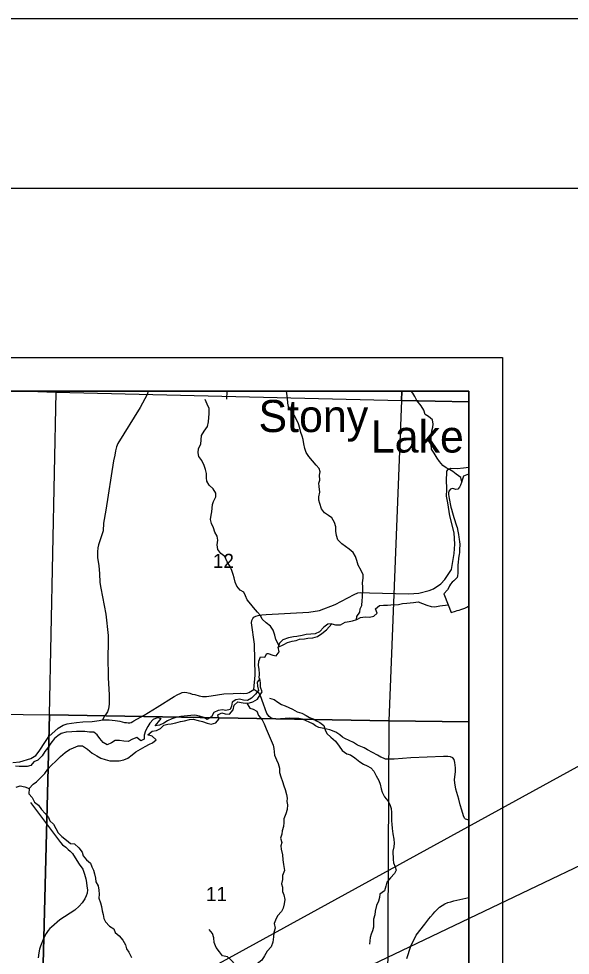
# Model space of a CAD drawing. Extents: x 0 to 34, y 0 to 22.
# Drawn here: x 7.571 to 9.2, y 19.235 to 22 of the extents above; entities that cross this region are included whole.
import ezdxf

# ---------------------------------------------------------------- set-up
doc = ezdxf.new("R2010")
doc.units = 0
for name, color, linetype in [('Default', 7, 'Continuous'), ('GM_X_Corporation', 7, 'Continuous'), ('GM_X_County_Road_Text', 7, 'Continuous'), ('GM_X_Interchange_Ramps', 7, 'Continuous'), ('GM_X_Interstate_Route', 7, 'Continuous'), ('GM_X_Major_Lake_Text', 7, 'Continuous'), ('GM_X_Minor_Lake', 7, 'Continuous'), ('GM_X_Township_Road_Text', 7, 'Continuous'), ('GM_X_Unincorporated_Location', 7, 'Continuous'), ('GM_X_US_Location', 7, 'Continuous'), ('SH_Border', 7, 'Continuous'), ('SH_Cut_Line', 7, 'Continuous'), ('SH_Data', 7, 'Continuous')]:
    doc.layers.add(name, color=color, linetype=linetype)

msp = doc.modelspace()

# ---------------------------------------------------------------- linework, layer by layer
at = {"layer": 'Default'}
for points in [[(7.6004, 20.9), (6.6727, 20.9), (6.6462, 19.9578), (7.6626, 19.9442), (7.6817, 20.8977)], [(7.6818, 20.9), (7.6004, 20.9), (7.6817, 20.8977)], [(8.7026, 20.9), (7.6818, 20.9), (7.6817, 20.8977), (8.7017, 20.8725)], [(8.9, 20.8689), (8.9, 20.9), (8.7026, 20.9), (8.7017, 20.8725)], [(8.9, 19.9241), (8.9, 20.8689), (8.7017, 20.8725), (8.6637, 19.9273)], [(8.9, 18.9055), (8.9, 19.9241), (8.6637, 19.9273), (8.659, 18.9119)]]:
    msp.add_lwpolyline(points, close=True, dxfattribs=at)
at = {"layer": 'GM_X_Corporation'}
for points in [[(7.819, 19.93), (7.8278, 19.9294), (7.8386, 19.9303), (7.8558, 19.9283), (7.8695, 19.9261), (7.8837, 19.9221), (7.8896, 19.9217), (7.8947, 19.9214), (7.8993, 19.9214), (7.9033, 19.9224), (7.9083, 19.9248), (7.9115, 19.9273), (7.9418, 19.944), (7.98, 19.9677), (8.0301, 19.9983), (8.0414, 20.0042), (8.0479, 20.008), (8.0542, 20.0104), (8.061, 20.0112), (8.0671, 20.0108), (8.0714, 20.01), (8.0768, 20.0087), (8.0838, 20.0059), (8.0911, 20.0043), (8.1042, 20.0008), (8.1139, 19.9992), (8.126, 19.9986), (8.1399, 20.0005), (8.1764, 20.0064), (8.2046, 20.008), (8.2256, 20.0083), (8.2363, 20.008), (8.2457, 20.0088), (8.251, 20.0109), (8.2649, 20.0192), (8.2691, 20.0614), (8.2675, 20.1534), (8.258, 20.2163), (8.2592, 20.2232), (8.2621, 20.2292), (8.2656, 20.2328), (8.2713, 20.2356), (8.2782, 20.2375), (8.2893, 20.2398), (8.3017, 20.2407), (8.428, 20.2482), (8.4588, 20.2531), (8.5055, 20.2707), (8.5611, 20.3004), (8.5721, 20.3045), (8.5808, 20.3057), (8.607, 20.3045), (8.7221, 20.3019), (8.7382, 20.3027), (8.7522, 20.3037), (8.7833, 20.312), (8.7954, 20.3167), (8.8179, 20.3316), (8.8297, 20.3443), (8.8485, 20.374), (8.8565, 20.4214), (8.8584, 20.4488), (8.857, 20.4821), (8.8442, 20.5326), (8.8385, 20.5704), (8.834, 20.5902), (8.8352, 20.6098), (8.8345, 20.6403), (8.8347, 20.6573), (8.8356, 20.6644), (8.8393, 20.6692), (8.8468, 20.6729), (8.8652, 20.6724), (8.8846, 20.6737), (8.9, 20.6759)], [(7.5541, 19.8037), (7.5744, 19.8063), (7.6074, 19.816), (7.6213, 19.8248), (7.6318, 19.8373), (7.6503, 19.8655), (7.6606, 19.8805), (7.6882, 19.9057), (7.7024, 19.9137), (7.714, 19.9177), (7.7272, 19.9203), (7.7418, 19.9223), (7.7606, 19.9242), (7.7884, 19.9249), (7.809, 19.9275), (7.819, 19.93)]]:
    msp.add_lwpolyline(points, dxfattribs=at)
at = {"layer": 'GM_X_Interchange_Ramps'}
msp.add_lwpolyline([(8.9, 17.8921), (8.9, 20.9), (6.6698, 20.9), (6.6438, 19.9593), (6.6304, 19.2166), (6.6258, 18.9603), (6.6079, 18.3189), (6.5943, 17.9356), (7.6027, 17.9156), (8.3297, 17.9059), (8.5492, 17.9006)], close=True, dxfattribs=at)
msp.add_lwpolyline([(8.7167, 19.2254), (8.7288, 19.2617), (8.7446, 19.2938), (8.7702, 19.3266), (8.7824, 19.3421), (8.7874, 19.348), (8.7952, 19.3574), (8.8002, 19.3631), (8.8065, 19.3703), (8.8134, 19.3764), (8.8209, 19.3819), (8.8291, 19.3865), (8.8384, 19.3902), (8.8466, 19.3929), (8.8563, 19.3956), (8.8912, 19.4037), (8.9, 19.405)], dxfattribs=at)
at = {"layer": 'GM_X_Interstate_Route'}
msp.add_line((8.1853, 20.9), (8.1843, 20.8768), dxfattribs=at)
for points in [[(7.9537, 20.9), (7.95, 20.8905), (7.9294, 20.8518), (7.8642, 20.7459), (7.8603, 20.736), (7.857, 20.7239), (7.8551, 20.7114), (7.8514, 20.6951), (7.8282, 20.5485), (7.8216, 20.5104), (7.8201, 20.4878), (7.8063, 20.4466), (7.8048, 20.4377), (7.8035, 20.4262), (7.8035, 20.4096), (7.8079, 20.3843), (7.8096, 20.3624), (7.8105, 20.3349), (7.8135, 20.3191), (7.8285, 20.2418), (7.835, 20.1789), (7.8355, 20.1535), (7.8341, 20.1188), (7.8352, 20.0541), (7.8379, 20.0034), (7.838, 19.9758), (7.8364, 19.9621), (7.8331, 19.9534), (7.8297, 19.9473), (7.8247, 19.9409), (7.819, 19.93)], [(8.9, 19.6341), (8.8942, 19.6351), (8.8902, 19.6364), (8.8874, 19.6394), (8.8846, 19.6462), (8.8797, 19.6627), (8.8741, 19.6792), (8.8709, 19.696), (8.8617, 19.7255), (8.8584, 19.7438), (8.8576, 19.7531), (8.8609, 19.7776), (8.8612, 19.788), (8.8589, 19.8038), (8.8573, 19.8132), (8.853, 19.8177), (8.8462, 19.8207), (8.8383, 19.8219), (8.8249, 19.8216), (8.7288, 19.8181), (8.6792, 19.814), (8.6545, 19.814), (8.6478, 19.8167), (8.6403, 19.8198), (8.6304, 19.8254), (8.6013, 19.8413), (8.591, 19.8469), (8.5713, 19.8555), (8.5595, 19.8628), (8.5338, 19.8744), (8.5276, 19.8791), (8.5191, 19.8858), (8.5078, 19.8935), (8.4901, 19.9007), (8.4721, 19.9047), (8.4577, 19.9075), (8.4475, 19.912), (8.44, 19.9177), (8.4093, 19.9317), (8.3978, 19.9336), (8.3848, 19.9342), (8.371, 19.9346), (8.3309, 19.932), (8.3223, 19.9333), (8.3154, 19.9362), (8.3104, 19.9402), (8.3038, 19.9488), (8.2935, 19.9763), (8.2848, 20.0012), (8.2807, 20.0075), (8.2745, 20.0134), (8.2649, 20.0192)], [(7.6065, 19.686), (7.6944, 19.568), (7.7008, 19.5603), (7.7099, 19.5539), (7.7169, 19.5475), (7.7231, 19.5424), (7.7299, 19.5351), (7.7381, 19.5225), (7.7495, 19.5033), (7.7604, 19.4887), (7.7658, 19.4746), (7.7693, 19.4608), (7.7716, 19.4492), (7.7728, 19.4385), (7.7741, 19.4282), (7.7731, 19.4176), (7.77, 19.41), (7.7669, 19.4013), (7.7585, 19.3895), (7.7502, 19.3801), (7.7365, 19.3681), (7.6928, 19.3396), (7.6677, 19.3179), (7.663, 19.3133), (7.6582, 19.308), (7.6524, 19.2993), (7.6456, 19.2861), (7.6392, 19.2716), (7.6353, 19.2615), (7.633, 19.2528), (7.6306, 19.2419), (7.6287, 19.2276)]]:
    msp.add_lwpolyline(points, dxfattribs=at)
at = {"layer": 'GM_X_Minor_Lake'}
for points in [[(8.7017, 20.8725), (8.6637, 19.9273), (7.6626, 19.9442), (7.6817, 20.8977)], [(6.6462, 19.9578), (7.6626, 19.9442), (7.637, 18.9382), (6.6311, 18.9612)], [(7.6626, 19.9442), (8.6637, 19.9273), (8.659, 18.9119), (7.637, 18.9382)]]:
    msp.add_lwpolyline(points, close=True, dxfattribs=at)
at = {"layer": 'GM_X_Township_Road_Text'}
for points in [[(8.568, 20.2261), (8.569, 20.2352), (8.5779, 20.2475), (8.5793, 20.2577), (8.5844, 20.2677), (8.5856, 20.2821), (8.5862, 20.2916), (8.5864, 20.3011), (8.5867, 20.3113), (8.5868, 20.3219), (8.5863, 20.334), (8.5879, 20.3481), (8.5877, 20.3576), (8.5826, 20.3708), (8.5732, 20.3865), (8.5692, 20.4001), (8.566, 20.4122), (8.5586, 20.4238), (8.5471, 20.4334), (8.5359, 20.442), (8.5248, 20.4494), (8.5137, 20.4613), (8.5097, 20.4737), (8.5079, 20.4874), (8.5073, 20.4999), (8.5037, 20.5127), (8.4955, 20.5262), (8.4859, 20.5336), (8.4737, 20.541), (8.4648, 20.5533), (8.4599, 20.5684), (8.4571, 20.5782), (8.4577, 20.5888), (8.4601, 20.6022), (8.4587, 20.6184), (8.4574, 20.6283), (8.4599, 20.6378), (8.4596, 20.6522), (8.461, 20.6624), (8.4578, 20.6722), (8.4493, 20.6819), (8.4385, 20.6943), (8.4273, 20.7073), (8.4199, 20.7197), (8.4159, 20.7307), (8.413, 20.745), (8.4113, 20.7575), (8.408, 20.7677), (8.4045, 20.7778), (8.4016, 20.7907), (8.3968, 20.8042), (8.3913, 20.8167), (8.3847, 20.829), (8.3757, 20.8429), (8.3679, 20.8549), (8.3662, 20.8647), (8.3649, 20.8795), (8.3627, 20.8931), (8.3616, 20.9)], [(8.8792, 20.6328), (8.8769, 20.6457), (8.8631, 20.6549), (8.8531, 20.6631), (8.8432, 20.669), (8.8329, 20.6737), (8.8229, 20.6808), (8.8136, 20.6924), (8.8066, 20.7021), (8.7977, 20.7175), (8.7899, 20.7295), (8.7889, 20.7431), (8.789, 20.7564), (8.7889, 20.767), (8.7909, 20.783), (8.7937, 20.7936), (8.7947, 20.8031), (8.7929, 20.816), (8.7806, 20.826), (8.7711, 20.8319), (8.7671, 20.8447), (8.7589, 20.8575), (8.7465, 20.8728), (8.741, 20.8844), (8.7344, 20.8946), (8.7301, 20.9)], [(8.3019, 20.2159), (8.2896, 20.2271), (8.2846, 20.2377), (8.2765, 20.2479), (8.2646, 20.2611), (8.2562, 20.2712), (8.2458, 20.284), (8.2408, 20.2957), (8.2354, 20.3067), (8.2251, 20.3131), (8.2151, 20.3247), (8.2104, 20.3368), (8.2069, 20.3493), (8.2041, 20.3592), (8.2002, 20.3705), (8.1952, 20.3826), (8.1863, 20.3966), (8.1798, 20.4117), (8.1683, 20.4207), (8.1594, 20.4327), (8.1567, 20.4468), (8.1588, 20.4601), (8.1568, 20.4722), (8.1506, 20.4839), (8.1467, 20.4971), (8.1401, 20.5092), (8.137, 20.5209), (8.1392, 20.5342), (8.1417, 20.5437), (8.1428, 20.5551), (8.1438, 20.5654), (8.1464, 20.5749), (8.1527, 20.5886), (8.153, 20.5988), (8.1449, 20.612), (8.1331, 20.6226), (8.1269, 20.6343), (8.1257, 20.6449), (8.1255, 20.6574), (8.1224, 20.6688), (8.1189, 20.6812), (8.1115, 20.6952), (8.1034, 20.7077), (8.1011, 20.7179), (8.1021, 20.7312), (8.1088, 20.7441), (8.1109, 20.7692), (8.1191, 20.7821), (8.1281, 20.7963), (8.1318, 20.8096), (8.1324, 20.8228), (8.1339, 20.8335), (8.1334, 20.8487), (8.1272, 20.8623), (8.1221, 20.8759)], [(8.3389, 20.1506), (8.3306, 20.167), (8.3277, 20.1799), (8.3226, 20.1946), (8.3144, 20.2069), (8.3019, 20.2159)], [(8.312, 19.9942), (8.3253, 19.9895), (8.3361, 19.9818), (8.3468, 19.9755), (8.3582, 19.9708), (8.3689, 19.966), (8.38, 19.9613), (8.3937, 19.9532), (8.407, 19.9496), (8.42, 19.943), (8.43, 19.9367), (8.441, 19.9324), (8.4506, 19.9265), (8.4601, 19.9217), (8.4724, 19.9132), (8.4764, 19.9), (8.4811, 19.8895), (8.4927, 19.8783), (8.5061, 19.8664), (8.5177, 19.8518), (8.5266, 19.8398), (8.5404, 19.8298), (8.5503, 19.8262), (8.5634, 19.8181), (8.5783, 19.8058), (8.5887, 19.7992), (8.6001, 19.7941), (8.6112, 19.7882), (8.6197, 19.7785), (8.6267, 19.7642), (8.6342, 19.7507), (8.6381, 19.7401), (8.6414, 19.7262), (8.6446, 19.7164), (8.6516, 19.7028), (8.6606, 19.6909), (8.6672, 19.6796), (8.6704, 19.6679), (8.6717, 19.6566), (8.6716, 19.6437), (8.6714, 19.6315), (8.6727, 19.6217), (8.6741, 19.6088), (8.6755, 19.5929), (8.6784, 19.5771), (8.6801, 19.5661), (8.6788, 19.5547), (8.676, 19.5425), (8.6764, 19.5179), (8.6777, 19.508), (8.6824, 19.496), (8.686, 19.4858), (8.6805, 19.4758), (8.669, 19.4635), (8.6582, 19.4504), (8.655, 19.4386), (8.6507, 19.4249), (8.6376, 19.4148), (8.6359, 19.4053), (8.6338, 19.3943), (8.628, 19.3813), (8.6233, 19.3653), (8.6228, 19.3543), (8.6188, 19.3413), (8.6183, 19.3299), (8.6189, 19.3174), (8.6156, 19.3068), (8.612, 19.2972), (8.6092, 19.2869), (8.6078, 19.277), (8.6072, 19.2675)], [(8.2451, 19.9795), (8.254, 19.9643), (8.2635, 19.9617), (8.2745, 19.9558), (8.2796, 19.9425), (8.2896, 19.9297), (8.2958, 19.9176), (8.302, 19.9029), (8.3074, 19.89)], [(8.3074, 19.89), (8.3164, 19.8685), (8.3227, 19.8553), (8.3248, 19.8455), (8.325, 19.8352), (8.3259, 19.8254), (8.3322, 19.8119), (8.3373, 19.8013), (8.3409, 19.7874), (8.3415, 19.7745), (8.3452, 19.7613), (8.3496, 19.7477), (8.3536, 19.7353), (8.3575, 19.7243), (8.3616, 19.7092), (8.3633, 19.699), (8.3627, 19.6888), (8.3648, 19.679), (8.3635, 19.6653), (8.3599, 19.6523), (8.3541, 19.6378), (8.3539, 19.6268), (8.3526, 19.6151), (8.349, 19.6025), (8.3477, 19.5926), (8.3441, 19.5804), (8.3477, 19.5676), (8.3449, 19.5581), (8.3462, 19.5482), (8.3503, 19.5309), (8.3513, 19.5165), (8.3526, 19.5025), (8.3556, 19.4854), (8.3505, 19.4706), (8.35, 19.458), (8.3472, 19.4455), (8.3504, 19.4357), (8.3502, 19.4228), (8.3542, 19.413), (8.3567, 19.399), (8.3554, 19.3865), (8.3522, 19.3735), (8.347, 19.364), (8.3355, 19.3509), (8.3297, 19.3383), (8.3257, 19.3283), (8.3282, 19.3147), (8.3246, 19.3021), (8.323, 19.2892), (8.3215, 19.2737), (8.3164, 19.2599)], [(7.6017, 19.7273), (7.601, 19.7113), (7.6105, 19.7007), (7.6179, 19.6871), (7.6297, 19.6781), (7.639, 19.6649), (7.6493, 19.6533), (7.6589, 19.6416), (7.6632, 19.6314), (7.6735, 19.622), (7.6805, 19.6088), (7.6878, 19.5963), (7.6989, 19.5854), (7.7127, 19.5749), (7.7242, 19.5648), (7.7356, 19.5633), (7.7486, 19.5524), (7.759, 19.5389), (7.7617, 19.5287), (7.7709, 19.5162), (7.7835, 19.5065), (7.7874, 19.4962), (7.7917, 19.486), (7.7952, 19.4754), (7.798, 19.4626), (7.7988, 19.4512), (7.8061, 19.4399), (7.8082, 19.4266), (7.8083, 19.4156), (7.808, 19.4035), (7.8123, 19.3891), (7.8154, 19.3789), (7.8174, 19.366), (7.8202, 19.3554), (7.8229, 19.3436), (7.8272, 19.3334), (7.8391, 19.321), (7.8524, 19.3128), (7.8563, 19.3022), (7.8678, 19.292), (7.8782, 19.2792), (7.8867, 19.2652), (7.8894, 19.2535), (7.8963, 19.2437), (7.9041, 19.2286)], [(8.3164, 19.2599), (8.3046, 19.2469), (8.2968, 19.2331), (8.2889, 19.2198), (8.2757, 19.2094), (8.2613, 19.2002), (8.2492, 19.1982), (8.2367, 19.1977), (8.2234, 19.1983), (8.2104, 19.2077), (8.1989, 19.2201), (8.1878, 19.2299), (8.1733, 19.2332), (8.1637, 19.2453), (8.1545, 19.2573), (8.1487, 19.2725), (8.1474, 19.2857), (8.1431, 19.2993), (8.1339, 19.3107)]]:
    msp.add_lwpolyline(points, dxfattribs=at)
at = {"layer": 'GM_X_Unincorporated_Location'}
for points in [[(7.564, 19.7313), (7.5757, 19.7352), (7.5891, 19.7324), (7.6017, 19.7273), (7.6137, 19.7401), (7.6234, 19.7467), (7.6354, 19.759), (7.6481, 19.7714), (7.657, 19.7844), (7.6679, 19.7956), (7.6809, 19.8083), (7.6948, 19.8215), (7.7079, 19.8334), (7.7211, 19.842), (7.7328, 19.8468), (7.7467, 19.8534), (7.76, 19.8529), (7.7743, 19.8429), (7.7878, 19.831), (7.8016, 19.8232), (7.8139, 19.817), (7.8265, 19.8127), (7.8402, 19.8091), (7.8539, 19.8089), (7.8676, 19.8088), (7.8812, 19.8113), (7.8937, 19.8168), (7.9064, 19.8265), (7.9173, 19.835), (7.9305, 19.8429), (7.9444, 19.8514), (7.9569, 19.8577), (7.9667, 19.862), (7.9772, 19.8706), (7.9648, 19.8814), (7.9526, 19.8857), (7.9657, 19.8966), (7.9782, 19.8987), (7.9903, 19.9046), (7.9993, 19.9146), (8.0118, 19.9171), (8.0212, 19.918), (8.0349, 19.9212), (8.0489, 19.9249), (8.061, 19.9274), (8.075, 19.9306), (8.0864, 19.932), (8.1009, 19.928), (8.1143, 19.9252), (8.1273, 19.9205), (8.1399, 19.9169), (8.1531, 19.9206), (8.162, 19.9317), (8.1588, 19.9445), (8.1712, 19.9504), (8.1808, 19.948), (8.1937, 19.9463), (8.2045, 19.9597), (8.2073, 19.9731), (8.2182, 19.9831), (8.2277, 19.981), (8.2399, 19.9789), (8.2525, 19.9803), (8.2623, 19.9835), (8.2766, 19.9909), (8.284, 20.0032), (8.2895, 20.0127), (8.2851, 20.0267), (8.2846, 20.0388), (8.2828, 20.0509)], [(8.2828, 20.0509), (8.275, 20.0409), (8.2763, 20.0296), (8.2789, 20.016), (8.2703, 20.0052), (8.2587, 19.994), (8.247, 19.987), (8.2348, 19.9883), (8.223, 19.9911), (8.2124, 19.9894), (8.2011, 19.9824), (8.199, 19.9703), (8.1954, 19.9607), (8.1825, 19.9571), (8.173, 19.9596), (8.1597, 19.9575), (8.1473, 19.9512), (8.1406, 19.9386), (8.1278, 19.9311), (8.1175, 19.9367), (8.1045, 19.941), (8.0915, 19.9434), (8.0794, 19.9428), (8.0699, 19.9415), (8.0596, 19.9406), (8.0494, 19.9393)], [(8.0494, 19.9393), (8.0354, 19.9368), (8.0229, 19.9324), (8.0101, 19.9265), (7.9992, 19.9203)], [(7.9992, 19.9203), (7.9867, 19.9144), (7.9738, 19.9126), (7.9839, 19.9238), (7.9917, 19.9334), (7.9803, 19.9355), (7.9682, 19.9307), (7.9585, 19.9196), (7.9522, 19.91), (7.9459, 19.8977), (7.9416, 19.8848), (7.9418, 19.8723), (7.9316, 19.8675), (7.92, 19.8776), (7.9072, 19.8728), (7.8948, 19.8662), (7.8814, 19.8667), (7.8685, 19.8691), (7.8559, 19.8689), (7.8454, 19.8615), (7.8326, 19.856), (7.8207, 19.863), (7.8106, 19.8746), (7.8024, 19.8859), (7.7928, 19.8933), (7.7799, 19.8938), (7.7662, 19.8951), (7.7548, 19.8953), (7.7418, 19.8955), (7.7285, 19.8949), (7.7115, 19.8934), (7.6967, 19.8894), (7.6865, 19.8828), (7.6768, 19.8743), (7.666, 19.8612), (7.656, 19.8462), (7.6486, 19.8359), (7.64, 19.8236), (7.6273, 19.8112), (7.616, 19.8057), (7.6067, 19.7946), (7.5964, 19.7925), (7.5843, 19.7919), (7.5725, 19.7921), (7.5615, 19.7931)]]:
    msp.add_lwpolyline(points, dxfattribs=at)
at = {"layer": 'GM_X_US_Location'}
for points in [[(8.9, 20.6556), (8.8946, 20.6529), (8.8897, 20.6514), (8.8844, 20.649), (8.8822, 20.6437), (8.8808, 20.6372), (8.8786, 20.6311), (8.8757, 20.6231), (8.8727, 20.617), (8.8679, 20.6112), (8.8618, 20.6096), (8.8561, 20.6122), (8.8508, 20.6132), (8.8459, 20.6113), (8.8414, 20.6051), (8.8404, 20.6002), (8.8404, 20.5949), (8.8409, 20.5895), (8.8417, 20.5835), (8.8426, 20.5786), (8.8438, 20.5733), (8.845, 20.5672), (8.847, 20.5574), (8.8486, 20.5521), (8.8518, 20.5407), (8.8534, 20.5339), (8.8554, 20.5275), (8.8574, 20.5215), (8.8618, 20.509), (8.8641, 20.503), (8.8653, 20.498), (8.8678, 20.4874), (8.869, 20.4818), (8.8698, 20.4768), (8.8707, 20.4696), (8.8715, 20.4632), (8.8724, 20.4556), (8.8732, 20.4488), (8.8733, 20.4431), (8.873, 20.4378), (8.8724, 20.4313), (8.8721, 20.4241), (8.8718, 20.4184), (8.8707, 20.4127), (8.8701, 20.4066), (8.8687, 20.3948), (8.8681, 20.3876), (8.8681, 20.3827), (8.8676, 20.3682), (8.8673, 20.3633), (8.8662, 20.3553), (8.8652, 20.3504), (8.8611, 20.345), (8.8558, 20.34), (8.8506, 20.3361), (8.8461, 20.3307), (8.8435, 20.3254), (8.8413, 20.3204), (8.8373, 20.3135), (8.8268, 20.302)], [(8.8268, 20.302), (8.8268, 20.302), (8.8391, 20.2698)], [(8.496, 20.2137), (8.5067, 20.2105), (8.5211, 20.2108), (8.5353, 20.2179), (8.5466, 20.22), (8.5565, 20.2218), (8.5692, 20.2266), (8.5805, 20.2321), (8.5941, 20.2339), (8.6066, 20.2331), (8.6194, 20.2356), (8.6291, 20.2449), (8.6246, 20.2581), (8.6365, 20.2678), (8.6479, 20.2684), (8.6604, 20.2687), (8.6702, 20.2697), (8.6922, 20.2701), (8.7039, 20.273), (8.7175, 20.2748), (8.7273, 20.2751), (8.7371, 20.2768), (8.7504, 20.2778), (8.7633, 20.2735), (8.7759, 20.2689), (8.7889, 20.2646), (8.7999, 20.2637), (8.8142, 20.2667), (8.8391, 20.2698)], [(8.8391, 20.2698), (8.8481, 20.2464)], [(8.8481, 20.2464), (8.8605, 20.2505), (8.8654, 20.2524), (8.8711, 20.2537), (8.8764, 20.2553), (8.8828, 20.2576), (8.8885, 20.26), (8.8941, 20.2627), (8.9, 20.2663)], [(8.3369, 20.1443), (8.3544, 20.1526), (8.3651, 20.1578), (8.3788, 20.1617), (8.3908, 20.1643), (8.4006, 20.1679), (8.4146, 20.1689), (8.4248, 20.1706), (8.4395, 20.1719), (8.4538, 20.1764), (8.4662, 20.1845), (8.4804, 20.1961), (8.496, 20.2137)], [(8.496, 20.2137), (8.4839, 20.2127), (8.4716, 20.2033), (8.4594, 20.1901), (8.4466, 20.1842), (8.4338, 20.1828), (8.4202, 20.1814), (8.4081, 20.1784), (8.3926, 20.1758), (8.3821, 20.1749), (8.3673, 20.1719), (8.3508, 20.1662), (8.3408, 20.1565), (8.3369, 20.1443)], [(8.304, 20.1256), (8.3081, 20.1255), (8.3215, 20.1205), (8.331, 20.1192), (8.3402, 20.1307), (8.3369, 20.1443)], [(8.2828, 20.0509), (8.2813, 20.0528), (8.2818, 20.0657), (8.2808, 20.079), (8.2787, 20.0907), (8.2804, 20.1029), (8.2848, 20.1155), (8.2981, 20.1153), (8.304, 20.1256)]]:
    msp.add_lwpolyline(points, dxfattribs=at)
at = {"layer": 'SH_Border'}
msp.add_lwpolyline([(1.5, 21.5), (33.5, 21.5), (33.5, 0.5), (1.5, 0.5)], close=True, dxfattribs=at)
at = {"layer": 'SH_Cut_Line'}
for points in [[(0, 0), (34, 0), (34, 22), (0, 22)], [(8.9, 17.8921), (8.9, 20.9), (2.1, 20.9), (2.1, 17.9098), (2.4376, 17.9025), (2.6711, 17.8975), (2.9484, 17.8857), (3.604, 17.8577), (3.7063, 17.8588), (3.7128, 17.9822), (4.1825, 17.9744), (4.4481, 17.9728), (4.5919, 17.9719), (4.9267, 17.9702), (4.9368, 17.9702), (4.994, 17.969), (5.3871, 17.9608), (5.6339, 17.9555), (6.0729, 17.9463), (6.24, 17.9427), (6.5943, 17.9356), (7.6027, 17.9156), (8.3297, 17.9059), (8.5492, 17.9006)]]:
    msp.add_lwpolyline(points, close=True, dxfattribs=at)
at = {"layer": 'SH_Data'}
for p, q in [((2, 21), (9, 21)), ((9, 21), (9, 14)), ((2.1, 20.9), (8.9, 20.9)), ((8.9, 20.9), (8.9, 14.1))]:
    msp.add_line(p, q, dxfattribs=at)
msp.add_lwpolyline([(9.2998, 19.834), (5.078, 17.5171), (9.2998, 19.5346)], close=True, dxfattribs=at)

# ---------------------------------------------------------------- texts
at = {"layer": 'GM_X_County_Road_Text'}
for s, p in [('12', (8.1444, 20.3781)), ('11', (8.124, 19.3945))]:
    msp.add_text(s, height=0.04186, rotation=0, dxfattribs=at).set_placement(p)
at = {"layer": 'GM_X_Major_Lake_Text'}
for s, rotation, p in [('Stony', 359.9755, (8.2792, 20.7796)), ('Lake', 359.9752, (8.6107, 20.7192))]:
    msp.add_text(s, height=0.09471, rotation=rotation, dxfattribs=at).set_placement(p)

doc.saveas('drawing.dxf')
